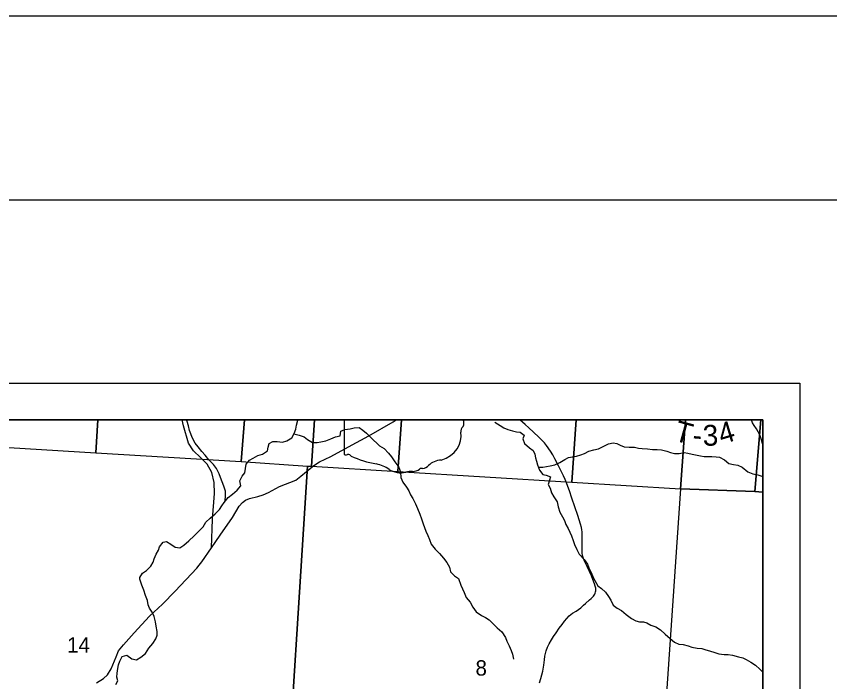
# Model space of a CAD drawing. Extents: x 0 to 34, y 0 to 22.
# Drawn here: x 6.864 to 9.082, y 20.186 to 22 of the extents above; entities that cross this region are included whole.
import ezdxf

# ---------------------------------------------------------------- set-up
doc = ezdxf.new("R2010")
doc.units = 0
for name, color, linetype in [('GM_X_Corporation', 7, 'Continuous'), ('GM_X_Minor_River', 7, 'Continuous'), ('GM_X_Section_Text', 7, 'Continuous'), ('GM_X_State_Location', 7, 'Continuous'), ('GM_X_State_Route', 7, 'Continuous'), ('GM_X_Township_Road', 7, 'Continuous'), ('GM_X_Township_Road_Text', 7, 'Continuous'), ('GM_X_Unincorporated_Text', 7, 'Continuous'), ('SH_Border', 7, 'Continuous'), ('SH_Cut_Line', 7, 'Continuous'), ('SH_Data', 7, 'Continuous')]:
    doc.layers.add(name, color=color, linetype=linetype)

msp = doc.modelspace()

# ---------------------------------------------------------------- linework, layer by layer
at = {"layer": 'GM_X_Corporation'}
for points in [[(8.9, 18.631), (8.9, 20.9), (3.6477, 20.9), (3.6464, 20.8827), (3.5665, 19.797), (3.566, 19.7906), (3.507, 18.9883), (4.2931, 18.935), (4.421, 18.9263), (4.4362, 18.9253), (5.6003, 18.8464), (6.4706, 18.7873), (6.895, 18.7585), (7.0255, 18.7497), (7.0714, 18.7466), (7.0845, 18.7457), (7.389, 18.725), (7.8088, 18.6965), (7.8353, 18.6952)], [(7.0869, 20.9), (6.6549, 20.9), (6.6504, 20.8365), (7.0809, 20.8104)], [(7.4865, 20.9), (7.0869, 20.9), (7.0809, 20.8104), (7.4778, 20.7864)], [(7.6772, 20.9), (7.4865, 20.9), (7.4778, 20.7864), (7.6585, 20.7741), (7.6694, 20.7734)], [(7.9149, 20.9), (7.6772, 20.9), (7.6694, 20.7734), (7.9043, 20.7591)], [(8.3903, 20.9), (7.9149, 20.9), (7.9043, 20.7591), (8.3791, 20.7303)], [(8.689, 20.9), (8.3903, 20.9), (8.3791, 20.7303), (8.6754, 20.7122)], [(8.8943, 20.9), (8.689, 20.9), (8.6754, 20.7122), (8.8781, 20.705)], [(8.9, 20.7033), (8.9, 20.9), (8.8943, 20.9), (8.8781, 20.705)], [(6.6504, 20.8365), (7.0809, 20.8104), (7.4778, 20.7864), (7.6585, 20.7741), (7.5941, 19.7583), (6.5798, 19.8114)], [(7.6585, 20.7741), (7.6694, 20.7734), (7.9043, 20.7591), (8.3791, 20.7303), (8.6754, 20.7122), (8.6057, 19.704), (7.5941, 19.7583)], [(8.9, 19.6882), (8.9, 20.7033), (8.8781, 20.705), (8.6754, 20.7122), (8.6057, 19.704)]]:
    msp.add_lwpolyline(points, close=True, dxfattribs=at)
at = {"layer": 'GM_X_Minor_River'}
for p, q in [((7.7473, 20.8567), (7.7488, 20.8693)), ((7.7488, 20.8693), (7.7597, 20.8738)), ((7.7597, 20.8738), (7.7749, 20.8758)), ((7.7749, 20.8758), (7.7855, 20.8781)), ((7.7855, 20.8781), (7.7995, 20.8789)), ((7.7995, 20.8789), (7.8094, 20.8721)), ((7.8094, 20.8721), (7.8192, 20.8642)), ((7.6212, 20.8616), (7.6356, 20.8579)), ((7.6356, 20.8579), (7.6489, 20.8534)), ((7.6489, 20.8534), (7.6584, 20.8466)), ((7.6584, 20.8466), (7.672, 20.8387)), ((7.708, 20.843), (7.722, 20.8483)), ((7.722, 20.8483), (7.7344, 20.854)), ((7.7344, 20.854), (7.7473, 20.8567)), ((7.8192, 20.8642), (7.8314, 20.8517)), ((7.8314, 20.8517), (7.855, 20.829)), ((7.672, 20.8387), (7.6849, 20.8383)), ((7.6849, 20.8383), (7.6951, 20.8406)), ((7.6951, 20.8406), (7.708, 20.843)), ((7.855, 20.829), (7.8671, 20.8222)), ((7.8671, 20.8222), (7.8793, 20.8094)), ((8.4518, 20.8214), (8.4658, 20.8283)), ((8.4658, 20.8283), (8.4786, 20.8348)), ((8.4786, 20.8348), (8.4915, 20.8375)), ((8.4915, 20.8375), (8.5014, 20.8352)), ((8.5014, 20.8352), (8.5108, 20.8315)), ((8.5108, 20.8315), (8.5215, 20.8262)), ((8.5215, 20.8262), (8.5351, 20.8255)), ((8.5351, 20.8255), (8.5499, 20.8255)), ((8.5499, 20.8255), (8.5605, 20.8233)), ((8.5605, 20.8233), (8.5707, 20.8222)), ((8.5707, 20.8222), (8.5855, 20.8207)), ((7.8793, 20.8094), (7.8869, 20.7991)), ((8.3803, 20.7996), (8.3917, 20.8011)), ((8.3917, 20.8011), (8.4034, 20.8046)), ((8.4034, 20.8046), (8.4136, 20.8088)), ((8.4136, 20.8088), (8.4253, 20.8149)), ((8.4253, 20.8149), (8.439, 20.8184)), ((8.439, 20.8184), (8.4518, 20.8214)), ((8.5855, 20.8207), (8.5991, 20.8189)), ((8.5991, 20.8189), (8.6112, 20.8193)), ((8.6112, 20.8193), (8.623, 20.8182)), ((8.623, 20.8182), (8.6381, 20.8144)), ((8.6381, 20.8144), (8.648, 20.8114)), ((8.648, 20.8114), (8.6586, 20.8088)), ((8.6586, 20.8088), (8.6719, 20.8088)), ((8.6719, 20.8088), (8.6851, 20.8115)), ((8.6851, 20.8115), (8.6953, 20.8093)), ((8.6953, 20.8093), (8.7071, 20.8063)), ((8.7071, 20.8063), (8.7204, 20.8041)), ((8.7204, 20.8041), (8.7298, 20.8022)), ((8.7298, 20.8022), (8.7397, 20.8003)), ((8.7397, 20.8003), (8.7495, 20.8)), ((8.7495, 20.8), (8.7601, 20.8)), ((8.7601, 20.8), (8.7719, 20.7989)), ((7.8869, 20.7991), (7.8964, 20.7855)), ((7.8964, 20.7855), (7.9071, 20.7711)), ((8.3202, 20.7747), (8.3323, 20.7778)), ((8.3323, 20.7778), (8.3463, 20.7835)), ((8.3463, 20.7835), (8.3599, 20.7919)), ((8.3599, 20.7919), (8.3701, 20.7973)), ((8.3701, 20.7973), (8.3803, 20.7996)), ((8.7719, 20.7989), (8.7814, 20.7982)), ((8.7814, 20.7982), (8.795, 20.791)), ((8.795, 20.791), (8.8072, 20.7812)), ((8.8072, 20.7812), (8.8193, 20.7782)), ((8.8193, 20.7782), (8.831, 20.7767)), ((7.9071, 20.7711), (7.9117, 20.7579)), ((7.9117, 20.7579), (7.9125, 20.7431)), ((8.2877, 20.7713), (8.2998, 20.7709)), ((8.2998, 20.7709), (8.31, 20.7732)), ((8.31, 20.7732), (8.3202, 20.7747)), ((8.831, 20.7767), (8.8436, 20.7711)), ((8.8436, 20.7711), (8.8591, 20.7586)), ((8.8591, 20.7586), (8.8724, 20.753)), ((7.9125, 20.7431), (7.9183, 20.7302)), ((8.8724, 20.753), (8.8857, 20.75)), ((8.8857, 20.75), (8.8967, 20.7462)), ((8.8967, 20.7462), (8.9, 20.7442)), ((7.9183, 20.7302), (7.9278, 20.7162)), ((7.9278, 20.7162), (7.9343, 20.7064)), ((7.9343, 20.7064), (7.9392, 20.6961)), ((7.9392, 20.6961), (7.9457, 20.6855)), ((7.9457, 20.6855), (7.9526, 20.6708)), ((7.9526, 20.6708), (7.958, 20.6583)), ((7.958, 20.6583), (7.9641, 20.6431)), ((7.9641, 20.6431), (7.9694, 20.6306)), ((7.9694, 20.6306), (7.974, 20.6166)), ((7.974, 20.6166), (7.9771, 20.6067)), ((7.9771, 20.6067), (7.9813, 20.5969)), ((7.9813, 20.5969), (7.9863, 20.5848)), ((7.9863, 20.5848), (7.9909, 20.5741)), ((7.9909, 20.5741), (7.9951, 20.5613)), ((7.9951, 20.5613), (8.0065, 20.548)), ((8.0065, 20.548), (8.0183, 20.5355)), ((8.0183, 20.5355), (8.029, 20.5227)), ((8.029, 20.5227), (8.0381, 20.5109)), ((8.0381, 20.5109), (8.0457, 20.4985)), ((8.0457, 20.4985), (8.0477, 20.4859)), ((8.0477, 20.4859), (8.0587, 20.4746)), ((8.0587, 20.4746), (8.0702, 20.4679)), ((8.0702, 20.4679), (8.0763, 20.4492)), ((8.4375, 20.4687), (8.4494, 20.4473)), ((7.2067, 20.4496), (7.201, 20.4661)), ((7.2125, 20.4356), (7.2067, 20.4496)), ((8.0763, 20.4492), (8.0813, 20.4394)), ((8.4494, 20.4473), (8.4596, 20.4402)), ((7.2164, 20.4217), (7.2125, 20.4356)), ((8.0813, 20.4394), (8.0855, 20.4292)), ((8.0855, 20.4292), (8.0909, 20.416)), ((8.4596, 20.4402), (8.4703, 20.4305)), ((8.4703, 20.4305), (8.4791, 20.4184)), ((7.2226, 20.4081), (7.2164, 20.4217)), ((7.2238, 20.3963), (7.2226, 20.4081)), ((8.0909, 20.416), (8.102, 20.4032)), ((8.102, 20.4032), (8.1086, 20.3896)), ((8.4791, 20.4184), (8.4849, 20.4082)), ((8.4849, 20.4082), (8.4914, 20.3954)), ((7.2273, 20.3865), (7.2238, 20.3963)), ((7.2346, 20.376), (7.2273, 20.3865)), ((8.1086, 20.3896), (8.1181, 20.3768)), ((8.4914, 20.3954), (8.5021, 20.3868)), ((8.5021, 20.3868), (8.5146, 20.3801)), ((8.5146, 20.3801), (8.5272, 20.37)), ((7.24, 20.3639), (7.2346, 20.376)), ((7.2439, 20.3495), (7.24, 20.3639)), ((8.1181, 20.3768), (8.1326, 20.3664)), ((8.1326, 20.3664), (8.1432, 20.3612)), ((8.1432, 20.3612), (8.1531, 20.3552)), ((8.5272, 20.37), (8.5417, 20.3591)), ((8.5417, 20.3591), (8.5535, 20.3524)), ((7.2459, 20.3374), (7.2439, 20.3495)), ((7.2487, 20.3234), (7.2459, 20.3374)), ((8.1531, 20.3552), (8.1753, 20.3334)), ((8.5535, 20.3524), (8.5633, 20.3495)), ((8.5633, 20.3495), (8.5739, 20.3496)), ((8.5739, 20.3496), (8.5834, 20.3466)), ((8.5834, 20.3466), (8.5941, 20.3406)), ((8.5941, 20.3406), (8.6077, 20.3355)), ((8.6077, 20.3355), (8.6207, 20.328)), ((7.2451, 20.3033), (7.2488, 20.3128)), ((7.2488, 20.3128), (7.2487, 20.3234)), ((8.1753, 20.3334), (8.1882, 20.3222)), ((8.1882, 20.3222), (8.1982, 20.3067)), ((8.6207, 20.328), (8.6336, 20.316)), ((8.6336, 20.316), (8.647, 20.3044)), ((7.226, 20.2777), (7.2365, 20.2903)), ((7.2365, 20.2903), (7.2451, 20.3033)), ((8.1982, 20.3067), (8.2013, 20.2969)), ((8.2013, 20.2969), (8.2082, 20.2837)), ((8.647, 20.3044), (8.6588, 20.2942)), ((8.6588, 20.2942), (8.6706, 20.2887)), ((7.2163, 20.2633), (7.226, 20.2777)), ((8.2082, 20.2837), (8.2133, 20.2712)), ((8.2133, 20.2712), (8.2168, 20.2614)), ((8.6706, 20.2887), (8.6827, 20.2876)), ((8.6827, 20.2876), (8.6963, 20.284)), ((8.6963, 20.284), (8.7058, 20.2806)), ((8.7058, 20.2806), (8.7206, 20.2781)), ((8.7206, 20.2781), (8.7335, 20.2767)), ((8.7335, 20.2767), (8.7445, 20.2734)), ((8.7445, 20.2734), (8.7544, 20.2701)), ((8.7544, 20.2701), (8.7684, 20.2657)), ((7.1468, 20.2425), (7.1528, 20.2547)), ((7.1528, 20.2547), (7.166, 20.259)), ((7.166, 20.259), (7.1793, 20.2489)), ((7.1793, 20.2489), (7.1922, 20.2456)), ((7.1922, 20.2456), (7.2039, 20.2529)), ((7.2039, 20.2529), (7.2163, 20.2633)), ((8.2168, 20.2614), (8.2203, 20.2478)), ((8.7684, 20.2657), (8.7798, 20.2624)), ((8.7798, 20.2624), (8.7938, 20.2602)), ((8.7938, 20.2602), (8.8048, 20.2603)), ((8.8048, 20.2603), (8.8173, 20.2589)), ((8.8173, 20.2589), (8.8332, 20.2545)), ((8.8332, 20.2545), (8.8446, 20.2512)), ((8.8446, 20.2512), (8.8544, 20.2468)), ((8.8544, 20.2468), (8.867, 20.2397)), ((7.1413, 20.2228), (7.1435, 20.2323)), ((7.1435, 20.2323), (7.1468, 20.2425)), ((8.867, 20.2397), (8.8795, 20.2318)), ((8.8795, 20.2318), (8.891, 20.2209)), ((7.1389, 20.1985), (7.1392, 20.2095)), ((7.1392, 20.2095), (7.1413, 20.2228)), ((8.891, 20.2209), (8.9, 20.2121)), ((7.1357, 20.1788), (7.1413, 20.1887)), ((7.1413, 20.1887), (7.1389, 20.1985))]:
    msp.add_line(p, q, dxfattribs=at)
for points in [[(7.201, 20.4661), (7.201, 20.4703), (7.2085, 20.4825), (7.2191, 20.4894), (7.2312, 20.5015), (7.2376, 20.5118), (7.2406, 20.5213), (7.2458, 20.5338), (7.2518, 20.5445), (7.2552, 20.5543), (7.2646, 20.5665), (7.2744, 20.5684), (7.2855, 20.5609), (7.2976, 20.5533), (7.3105, 20.5511), (7.3214, 20.5583), (7.335, 20.5705), (7.3494, 20.5839), (7.3629, 20.5972), (7.3739, 20.6086), (7.3814, 20.6211), (7.3927, 20.6325), (7.4063, 20.644), (7.418, 20.6558), (7.4251, 20.6653), (7.4308, 20.6748), (7.4417, 20.6881), (7.4541, 20.6976), (7.4662, 20.7086), (7.4768, 20.7204), (7.4741, 20.7337), (7.4804, 20.7462), (7.4872, 20.7558), (7.4894, 20.7675), (7.4909, 20.7797), (7.4999, 20.7903), (7.5098, 20.7957), (7.5226, 20.8025), (7.5355, 20.8064), (7.5491, 20.8159), (7.5513, 20.8258), (7.5539, 20.8353), (7.5641, 20.8414), (7.5758, 20.8414), (7.5902, 20.8395), (7.602, 20.8426), (7.6159, 20.851), (7.6219, 20.8632), (7.6268, 20.8749), (7.6283, 20.8856), (7.632, 20.8989), (7.6326, 20.9)], [(7.4338, 20.6785), (7.4348, 20.6938), (7.4352, 20.7055), (7.4298, 20.7195), (7.426, 20.7313), (7.4214, 20.743), (7.4175, 20.7533), (7.4107, 20.7677), (7.4019, 20.7782), (7.3897, 20.7915), (7.3791, 20.8036), (7.37, 20.8134), (7.3601, 20.8263), (7.3524, 20.8369), (7.3437, 20.8517), (7.3402, 20.8615), (7.3371, 20.871), (7.3341, 20.8839), (7.3302, 20.896), (7.3286, 20.9)], [(8.169, 20.8941), (8.1831, 20.8843), (8.1933, 20.8783), (8.2047, 20.8737), (8.2168, 20.87), (8.2278, 20.8674), (8.2377, 20.8666), (8.2487, 20.8583), (8.2457, 20.8485), (8.2503, 20.836), (8.2636, 20.8239), (8.2735, 20.8167), (8.2781, 20.8061), (8.28, 20.7966), (8.2823, 20.7871), (8.2854, 20.7773), (8.2907, 20.7633), (8.2995, 20.7508), (8.309, 20.7493), (8.3207, 20.7451), (8.3181, 20.7353), (8.3148, 20.7235), (8.3194, 20.7137), (8.3236, 20.7008), (8.3301, 20.6902), (8.3385, 20.6769), (8.3415, 20.6633), (8.3458, 20.6485), (8.353, 20.636), (8.3587, 20.6254), (8.3626, 20.6144), (8.3687, 20.6042), (8.3733, 20.5943), (8.3779, 20.5841), (8.3821, 20.5716), (8.3863, 20.5606), (8.3928, 20.547), (8.3989, 20.5341), (8.4126, 20.5197), (8.4217, 20.5065), (8.4256, 20.497), (8.4313, 20.4837), (8.4375, 20.4687)]]:
    msp.add_lwpolyline(points, dxfattribs=at)
at = {"layer": 'GM_X_State_Route'}
msp.add_lwpolyline([(7.0827, 20.1834), (7.1024, 20.1955), (7.1128, 20.2053), (7.1229, 20.2215), (7.1366, 20.2541), (7.1431, 20.2702), (7.1569, 20.2873), (7.1858, 20.3192), (7.228, 20.365), (7.2629, 20.3979), (7.2974, 20.4327), (7.3567, 20.4961), (7.3629, 20.5037), (7.3707, 20.5133), (7.3966, 20.5512), (7.4199, 20.586), (7.454, 20.6337), (7.4723, 20.6644), (7.4814, 20.6751), (7.4895, 20.6814), (7.5006, 20.6861), (7.5233, 20.6911), (7.5376, 20.6959), (7.5519, 20.7022), (7.5817, 20.7183), (7.6264, 20.7357), (7.6397, 20.7467), (7.6557, 20.7596), (7.676, 20.7754), (7.6913, 20.7852), (7.7216, 20.8002), (7.7703, 20.8265), (7.8254, 20.8568), (7.8918, 20.895), (7.9004, 20.9)], dxfattribs=at)
at = {"layer": 'GM_X_Township_Road'}
for points in [[(7.3966, 20.5512), (7.3998, 20.6293), (7.4046, 20.6992), (7.4036, 20.7292), (7.3973, 20.7569), (7.3845, 20.7789), (7.3669, 20.7974), (7.3474, 20.8159), (7.3343, 20.8363), (7.3199, 20.8837), (7.3163, 20.9)], [(8.2903, 20.1837), (8.2944, 20.1949), (8.2997, 20.2155), (8.3025, 20.2318), (8.3042, 20.2464), (8.3056, 20.2564), (8.3089, 20.2704), (8.3129, 20.2806), (8.3175, 20.2895), (8.3234, 20.3007), (8.3292, 20.3093), (8.3361, 20.32), (8.3445, 20.3324), (8.3521, 20.3421), (8.3592, 20.351), (8.365, 20.3591), (8.3717, 20.366), (8.3803, 20.3734), (8.3907, 20.3787), (8.4037, 20.3881), (8.4111, 20.3949), (8.4165, 20.3999), (8.4271, 20.4093), (8.4316, 20.4134), (8.4359, 20.4176), (8.438, 20.4199), (8.4399, 20.4224), (8.4415, 20.425), (8.4429, 20.4279), (8.4438, 20.4309), (8.4444, 20.4342), (8.4445, 20.4377), (8.4441, 20.4413), (8.4423, 20.4471), (8.4406, 20.4527), (8.4362, 20.4648), (8.4327, 20.4745), (8.4271, 20.487), (8.4205, 20.5002), (8.4141, 20.5134), (8.4105, 20.5223), (8.4083, 20.5302), (8.4072, 20.5373), (8.4067, 20.5434), (8.4067, 20.5513), (8.4068, 20.579), (8.407, 20.5883), (8.4068, 20.5945), (8.4061, 20.6007), (8.4049, 20.6067), (8.4024, 20.6156), (8.3948, 20.6392), (8.3789, 20.6863), (8.3721, 20.7068), (8.3677, 20.7183), (8.3643, 20.7282), (8.3607, 20.7379), (8.3561, 20.7475), (8.3488, 20.7618), (8.3426, 20.7743), (8.3329, 20.7936), (8.327, 20.8045), (8.3203, 20.8149), (8.3096, 20.8301), (8.3041, 20.8373), (8.2883, 20.8535), (8.2618, 20.8786), (8.2521, 20.8875), (8.2374, 20.9)], [(8.9, 20.8316), (8.8983, 20.8356), (8.8955, 20.8457), (8.8913, 20.8593), (8.8866, 20.8676), (8.8823, 20.8755), (8.8758, 20.8851), (8.8718, 20.8922), (8.8686, 20.9)]]:
    msp.add_lwpolyline(points, dxfattribs=at)
at = {"layer": 'GM_X_Unincorporated_Text'}
msp.add_lwpolyline([(8.0829, 20.9), (7.7579, 20.9), (7.7579, 20.8086)], dxfattribs=at)
for centre, major_axis, start_param, end_param in [((8.0505, 20.8915), (0.0341, 0), 5.934695, 6.601432), ((8.1006, 20.8686), (0.0248, 0), 2.387724, 3.262537), ((7.9897, 20.8553), (0.0874, 0), 5.101753, 6.440018), ((7.7617, 20.8081), (0.00385, 0), 2.993084, 4.5083), ((7.7623, 20.8286), (0.0294, 0), 4.665946, 4.897461), ((7.7683, 20.797), (0.0106, 0), 0.519207, 1.627899), ((7.9021, 20.9768), (0.2524, 0), 4.195997, 4.488961), ((7.8269, 20.7186), (0.079, 0), 0.823519, 1.323587), ((8.0265, 20.7524), (0.0479, 0), 1.647645, 2.488434), ((7.9123, 20.796), (0.0501, 0), 4.026481, 4.996735), ((7.9413, 20.7268), (0.0412, 0), 1.495662, 1.94098), ((7.9449, 20.781), (0.0267, 0), 4.691044, 5.507374), ((7.9691, 20.7616), (0.00752, 0), 1.147584, 2.315152), ((7.9659, 20.7892), (0.0282, 0), 4.937069, 5.64225)]:
    msp.add_ellipse(centre, major_axis=major_axis, ratio=0.8, start_param=start_param, end_param=end_param, dxfattribs=at)
at = {"layer": 'SH_Border'}
msp.add_lwpolyline([(1.5, 21.5), (33.5, 21.5), (33.5, 0.5), (1.5, 0.5)], close=True, dxfattribs=at)
at = {"layer": 'SH_Cut_Line'}
msp.add_lwpolyline([(0, 0), (34, 0), (34, 22), (0, 22)], close=True, dxfattribs=at)
at = {"layer": 'SH_Data'}
for p, q in [((2, 21), (9, 21)), ((9, 21), (9, 14)), ((2.1, 20.9), (8.9, 20.9)), ((8.9, 20.9), (8.9, 14.1))]:
    msp.add_line(p, q, dxfattribs=at)

# ---------------------------------------------------------------- texts
at = {"layer": 'GM_X_Section_Text'}
for s, height, p in [('14', 0.04186, (7.003, 20.2658)), ('8', 0.0419, (8.1163, 20.203))]:
    msp.add_text(s, height=height, rotation=0, dxfattribs=at).set_placement(p)
at = {"layer": 'GM_X_State_Location'}
for s in ['s', 'r']:
    msp.add_text(s, height=0.000189, dxfattribs=at).set_placement((7.919, 20.8953))
msp.add_text('595', height=0.000189, rotation=0, dxfattribs=at).set_placement((7.8521, 20.8815))
at = {"layer": 'GM_X_Township_Road_Text'}
for s, rotation, p in [('T', 344.6145, (8.6542, 20.8445)), ('4', 16.8225, (8.7877, 20.8326)), ('3', 1.5835, (8.7365, 20.829)), ('-', 355.1297, (8.7063, 20.8312))]:
    msp.add_text(s, height=0.0568, rotation=rotation, dxfattribs=at).set_placement(p)

doc.saveas('drawing.dxf')
